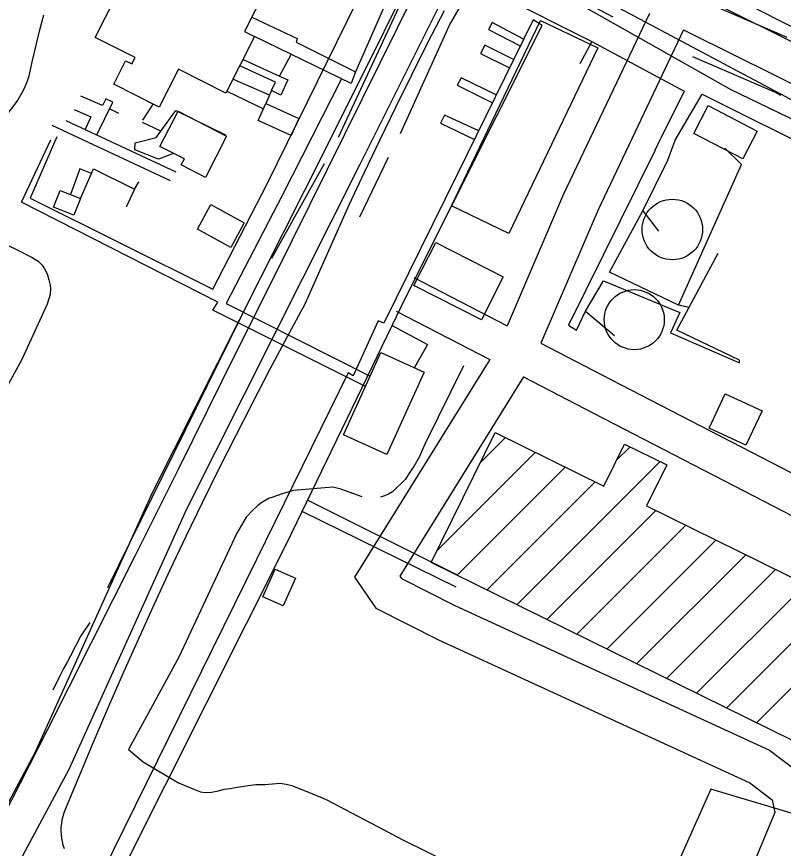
# Model space of a CAD drawing. Extents: x 3683402 to 3721514, y 487807 to 513565.
# Drawn here: x 3714082 to 3714688, y 496927 to 497585 of the extents above; entities that cross this region are included whole.
import ezdxf

# ---------------------------------------------------------------- set-up
doc = ezdxf.new("R2010")
doc.units = 0
for name, color, linetype in [('V-BLDG-OTLN', 7, 'Continuous'), ('V-DOMW-TANK', 7, 'Continuous'), ('V-ROAD-CNTR', 7, 'Continuous'), ('V-SITE-OTLN', 7, 'Continuous'), ('V-TOPO-SHOR', 7, 'Continuous'), ('V-UTIL-LINE', 7, 'Continuous')]:
    doc.layers.add(name, color=color, linetype=linetype)

msp = doc.modelspace()

# ---------------------------------------------------------------- linework, layer by layer
at = {"layer": 'V-BLDG-OTLN'}
for p, q in [((3714448.429470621, 497231.6503892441), (3714468.4307912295, 497251.65170985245)), ((3714556.4489530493, 497233.60385449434), (3714567.1320045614, 497244.2869060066)), ((3714414.1167823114, 497161.98236187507), (3714492.1191488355, 497239.98472839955)), ((3714477.517381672, 497119.31694405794), (3714590.8213222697, 497232.6208846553)), ((3714430.139987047, 497142.65022755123), (3714515.807506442, 497228.31774694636)), ((3714453.82868436, 497130.9835858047), (3714539.495864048, 497216.65076549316)), ((3714501.2060789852, 497107.6503023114), (3714587.450912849, 497193.8951361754)), ((3714524.8947762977, 497095.98366056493), (3714611.139682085, 497182.22856635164)), ((3714548.583473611, 497084.3170188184), (3714634.82845132, 497170.56199652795)), ((3714572.272170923, 497072.65037707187), (3714658.517220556, 497158.8954267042)), ((3714595.9608682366, 497060.98373532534), (3714682.205989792, 497147.2288568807)), ((3714643.338262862, 497037.6504518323), (3714744.8526934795, 497139.1648824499)), ((3714619.649565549, 497049.3170935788), (3714705.8947590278, 497135.56228705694)), ((3714667.0269601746, 497025.98381008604), (3714753.4346271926, 497112.391477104))]:
    msp.add_line(p, q, dxfattribs=at)
for points in [[(3714312.646, 497672.867), (3714261.952, 497572.842), (3714270.001, 497568.76300000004), (3714247.298, 497523.971), (3714209.681, 497543.038), (3714194.44, 497512.969), (3714158.555, 497531.159), (3714167.938, 497549.678), (3714172.997, 497547.113), (3714175.528, 497552.108), (3714143.811, 497568.183), (3714168.127, 497616.15400000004), (3714197.811, 497601.109), (3714204.964, 497615.226), (3714188.119, 497623.762), (3714196.617, 497640.52900000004), (3714186.823, 497645.49100000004), (3714192.8710000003, 497657.423), (3714207.829, 497649.841), (3714209.4, 497652.944), (3714222.438, 497646.33900000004), (3714244.609, 497690.08), (3714253.813, 497685.41500000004), (3714260.858, 497699.114)], [(3714541.612, 497559.842), (3714471.208, 497413.096), (3714425.886, 497434.84), (3714496.29, 497581.585)], [(3714278.852, 497515.77900000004), (3714305.1010000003, 497503.96), (3714299.035, 497490.49), (3714272.79, 497502.309)], [(3714656.21, 497472.056), (3714617.3680000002, 497492.125), (3714628.753, 497514.159), (3714667.593, 497494.08900000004)], [(3714209.501, 497509.748), (3714247.9050000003, 497489.911), (3714231.1070000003, 497457.386), (3714212.022, 497467.243), (3714214.467, 497471.974), (3714195.144, 497481.954)], [(3714116.306, 497447.081), (3714132.271, 497440.607), (3714126.919, 497427.402), (3714110.953, 497433.873)], [(3714261.811, 497421.452), (3714251.134, 497401.925), (3714224.809, 497416.318), (3714235.486, 497435.846)], [(3714413.406, 497405.955), (3714466.768, 497378.864), (3714449.412, 497344.677), (3714396.051, 497371.768)], [(3714404.247, 497303.457), (3714374.631, 497238.181), (3714340.366, 497253.727), (3714369.9820000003, 497319.003)], [(3714629.724, 497259.11100000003), (3714642.339, 497286.219), (3714671.4560000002, 497272.667), (3714658.611, 497245.67)], [(3714749.169, 496985.52900000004), (3714409.582, 497152.775), (3714460.262, 497255.675), (3714546.421, 497213.24), (3714562.768, 497246.436), (3714596.186, 497229.979), (3714580.1780000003, 497197.477), (3714708.537, 497134.261), (3714717.5700000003, 497152.601), (3714762.37, 497130.538), (3714752.909, 497111.324), (3714799.757, 497088.24700000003)], [(3714302.4, 497140.31700000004), (3714292.699, 497118.381), (3714276.5300000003, 497125.533), (3714286.233, 497147.471)]]:
    msp.add_lwpolyline(points, close=True, dxfattribs=at)
at = {"layer": 'V-DOMW-TANK'}
for centre, radius in [((3714600.4991942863, 497416.14844523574), 23.93421663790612), ((3714570.402916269, 497344.86188677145), 23.73802672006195)]:
    msp.add_circle(centre, radius, dxfattribs=at)
at = {"layer": 'V-ROAD-CNTR'}
for points in [[(3714458.9440431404, 497679.0786157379), (3714627.717705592, 497598.51277687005), (3714897.317166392, 497464.689044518), (3714918.33312436, 497453.33806722)], [(3714055.875849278, 496926.93812002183), (3714096.3557683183, 497002.50196889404), (3714189.3725822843, 497208.12455764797), (3714326.8313073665, 497481.3360112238), (3714418.47912407, 497665.1516435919)], [(3714082.826795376, 496913.71614646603), (3714123.275714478, 496989.2219954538), (3714216.450528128, 497195.194583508), (3714353.6552537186, 497467.9020380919), (3714445.5560699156, 497652.22666944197)], [(3714582.3547963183, 497586.92480004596), (3714514.465932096, 497444.1290856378), (3714469.7370215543, 497340.01029387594)], [(3714609.4277421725, 497574.00182589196), (3714541.8038774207, 497431.7631103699), (3714496.455968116, 497326.2013214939)], [(3714609.4277421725, 497574.0008258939), (3714614.5857318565, 497571.53883081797), (3714883.5151939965, 497438.04709780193), (3715067.196826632, 497338.83929621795)], [(3714395.9091692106, 497378.167217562), (3714469.7370215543, 497340.01129387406)], [(3714382.1351967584, 497351.5172708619), (3714456.003049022, 497313.3393472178)], [(3714496.454968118, 497326.2013214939), (3714551.821857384, 497297.585378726), (3714734.121492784, 497203.42856703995)], [(3714456.00404902, 497313.3393472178), (3714348.935263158, 497141.0736917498), (3714366.0352289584, 497116.652740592), (3714415.3851302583, 497091.7087904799), (3714661.761637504, 496978.5580167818), (3714679.480602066, 496964.9900439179), (3714681.6235977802, 496954.92006405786), (3714661.33863835, 496906.11616166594), (3714591.565777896, 496775.88642212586), (3714566.2598285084, 496717.73653842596), (3714553.67385368, 496700.671572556), (3714548.447864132, 496697.9545779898), (3714533.9138932, 496694.147585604), (3714482.7239955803, 496714.7815443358), (3714244.688471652, 496836.7193004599), (3714100.256760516, 496905.16516356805), (3714082.827795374, 496913.71614646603)], [(3714482.7379955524, 497299.52137485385), (3714384.86919129, 497142.05768978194), (3714386.2891884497, 497140.02869384), (3714428.4171041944, 497118.736736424), (3714677.3336063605, 497004.4179650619), (3714706.516547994, 496982.07200975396), (3714712.911535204, 496952.0300698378), (3714688.476584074, 496893.2441874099), (3714637.635685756, 496798.35137719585)], [(3714482.7379955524, 497299.52137485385), (3714538.051884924, 497270.93343202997), (3714720.3555203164, 497176.774620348)]]:
    msp.add_lwpolyline(points, dxfattribs=at)
at = {"layer": 'V-SITE-OTLN'}
for points in [[(3715061.6180000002, 497632.124), (3715176.3570000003, 497560.501), (3715166.554, 497539.136), (3715096.147, 497381.137), (3715078.401, 497381.592), (3714958.026, 497444.091), (3714944.886, 497450.716), (3714482.974, 497683.65400000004)], [(3714410.588, 497631.483), (3714355.126, 497519.658), (3714299.611, 497407.86), (3714244.042, 497296.088), (3714209.714, 497226.853), (3714175.213, 497157.696), (3714140.544, 497088.632), (3714105.708, 497019.647), (3714070.699, 496950.75)], [(3714525.376, 497609.178), (3714919.987, 497399.05100000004), (3714929.731, 497393.864), (3714983.4420000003, 497350.813), (3715056.617, 497314.213), (3715067.836, 497300.032), (3715064.6780000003, 497266.92), (3714974.588, 496924.515)], [(3714069.241, 497502.05700000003), (3714072.254, 497505.068), (3714075.113, 497508.224), (3714077.812, 497511.515), (3714080.348, 497514.93700000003), (3714082.7090000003, 497518.48), (3714084.892, 497522.136), (3714086.893, 497525.89400000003), (3714088.705, 497529.748), (3714090.325, 497533.68700000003), (3714091.751, 497537.699), (3714094.315, 497549.878), (3714097.106, 497562.006), (3714100.123, 497574.08400000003), (3714103.365, 497586.097)], [(3714119.561, 496926.389), (3714118.662, 496929.15), (3714117.955, 496931.96400000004), (3714117.443, 496934.82300000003), (3714117.132, 496937.708), (3714117.019, 496940.608), (3714117.105, 496943.51), (3714117.396, 496946.398), (3714117.883, 496949.259), (3714118.565, 496952.081), (3714119.4420000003, 496954.848), (3714120.505, 496957.55), (3714131.711, 496984.86), (3714143.127, 497012.086), (3714154.747, 497039.222), (3714166.575, 497066.27), (3714178.6070000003, 497093.223), (3714190.845, 497120.087), (3714203.287, 497146.858), (3714215.933, 497173.534), (3714228.778, 497200.11100000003), (3714241.828, 497226.58900000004), (3714255.079, 497252.967), (3714268.5300000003, 497279.245), (3714282.18, 497305.419), (3714296.029, 497331.49), (3714310.078, 497357.452), (3714321.495, 497383.615), (3714333.122, 497409.689), (3714344.953, 497435.669), (3714356.989, 497461.556), (3714369.23, 497487.347), (3714381.676, 497513.041), (3714394.3200000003, 497538.635), (3714407.167, 497564.128), (3714420.215, 497589.51900000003)], [(3714910.427, 496890.637), (3714705.9990000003, 496951.13300000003), (3714630.883, 496973.362), (3714548.889, 496789.657)]]:
    msp.add_lwpolyline(points, dxfattribs=at)
at = {"layer": 'V-TOPO-SHOR'}
for p, q in [((3714602.117, 497606.88), (3714690.946, 497568.343)), ((3714387.484, 497599.815), (3714336.2290000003, 497488.924)), ((3714353.2970000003, 497426.275), (3714375.954, 497473.52900000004)), ((3714325.014, 497468.11), (3714283.401, 497393.35000000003)), ((3714258.812, 497346.311), (3714153.582, 497132.869))]:
    msp.add_line(p, q, dxfattribs=at)
for points in [[(3714385.3540000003, 497492.159), (3714424.268, 497577.852), (3714432.7490000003, 497592.32300000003), (3714441.344, 497602.05100000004), (3714445.098, 497605.596), (3714447.697, 497607.927), (3714456.666, 497617.27), (3714458.988, 497620.172), (3714461.114, 497622.605), (3714462.656, 497624.19200000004), (3714465.2430000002, 497625.859), (3714467.532, 497626.67600000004), (3714476.707, 497625.107), (3714510.38, 497607.409), (3714553.36, 497584.344)], [(3714616.5160000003, 497553.159), (3714681.776, 497524.86600000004), (3714685.947, 497522.337)], [(3714027.958, 497426.11100000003), (3714082.764, 497399.86600000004), (3714094.137, 497393.954), (3714098.728, 497391.099), (3714101.964, 497387.84500000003), (3714103.617, 497385.711), (3714105.001, 497382.653), (3714106.06, 497380.359), (3714107.346, 497376.378), (3714108.1410000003, 497373.33), (3714108.596, 497370.03500000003), (3714108.174, 497364.731), (3714105.946, 497357.094), (3714085.949, 497313.402), (3714056.3510000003, 497259.82800000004)], [(3714435.3030000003, 497308.39900000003), (3714405.023, 497246.944), (3714400.202, 497236.018), (3714395.914, 497228.688), (3714392.321, 497223.433), (3714389.495, 497218.735), (3714379.188, 497208.561), (3714375.839, 497206.81200000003), (3714372.6890000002, 497205.534), (3714369.542, 497204.352)], [(3714355.2260000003, 497204.768), (3714338.154, 497210.727), (3714331.918, 497212.249), (3714300.483, 497209.617), (3714295.623, 497208.272), (3714291.9080000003, 497207.193), (3714283.61, 497204.288), (3714280.9390000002, 497203.287), (3714275.676, 497200.336), (3714272.602, 497197.917), (3714268.366, 497194.001), (3714263.447, 497188.672), (3714255.849, 497176.083), (3714210.097, 497077.886), (3714170.216, 497004.838)], [(3714139.67, 497105.36), (3714132.506, 497094.84500000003), (3714124.48, 497078.906), (3714121.543, 497073.509), (3714118.879, 497068.887), (3714115.669, 497062.716), (3714110.316, 497051.91500000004)], [(3714170.216, 497004.838), (3714181.984, 496995.063), (3714209.7120000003, 496978.556), (3714221.975, 496973.354), (3714227.294, 496971.371), (3714230.74, 496970.972), (3714235.8340000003, 496971.15), (3714241.46, 496972.18200000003), (3714245.967, 496973.405), (3714250.5530000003, 496974.11), (3714256.611, 496975.136), (3714265.001, 496976.385), (3714271.0530000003, 496977.065), (3714278.217, 496977.21), (3714284.269, 496977.804), (3714290.143, 496978.14400000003), (3714295.054, 496977.548), (3714299.35, 496976.444), (3714304.0670000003, 496974.64400000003), (3714308.781, 496972.58400000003), (3714315.9, 496969.711), (3714326.6180000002, 496965.22500000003), (3714387.9020000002, 496933.18700000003), (3714492.889, 496881.382)]]:
    msp.add_lwpolyline(points, dxfattribs=at)
at = {"layer": 'V-UTIL-LINE'}
for p, q in [((3714392.1720000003, 497637.662), (3714349.094, 497538.946)), ((3714536.828, 497564.929), (3714527.236, 497547.283)), ((3714289.833, 497537.553), (3714298.849, 497554.74)), ((3714281.7770000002, 497522.46400000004), (3714252.91, 497535.047)), ((3714248.142, 497525.63800000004), (3714276.931, 497511.511)), ((3714181.549, 497502.735), (3714189.807, 497515.318)), ((3714162.714, 497508.003), (3714155.3370000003, 497511.722)), ((3714120.583, 497502.50200000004), (3714207.649, 497461.751)), ((3714195.806, 497493.882), (3714181.339, 497500.896)), ((3714203.4590000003, 497454.601), (3714109.941, 497498.471)), ((3714586.666, 497478.409), (3714591.446, 497488.555)), ((3714174.91, 497448.158), (3714168.461, 497433.746)), ((3714312.069, 497201.995), (3714429.755, 497143.299)), ((3714429.593, 497133.194), (3714307.776, 497193.102))]:
    msp.add_line(p, q, dxfattribs=at)
for points in [[(3714113.605, 497489.368), (3714092.365, 497440.98), (3714236.878, 497368.976), (3714280.1890000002, 497452.78), (3714375.253, 497646.167), (3714392.1720000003, 497637.662), (3714536.828, 497564.929)], [(3714870.355, 497397.48), (3714878.359, 497415.16500000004), (3714647.068, 497526.78500000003), (3714532.6380000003, 497591.309), (3714527.455, 497594.881)], [(3714283.935, 496854.306), (3714167.4590000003, 496912.905), (3714295.637, 497167.969), (3714378.856, 497340.284), (3714389.419, 497362.156), (3714497.531, 497577.62700000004), (3714490.347, 497582.147), (3714430.623, 497460.24700000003), (3714372.257, 497342.213), (3714367.877, 497343.837), (3714348.011, 497300.354), (3714344.161, 497302.746), (3714271.592, 497155.132), (3714149.488, 496907.228), (3714273.773, 496850.836)], [(3714267.6950000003, 497584.172), (3714303.616, 497567.32300000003), (3714302.793, 497564.485), (3714349.848, 497540.935), (3714346.3340000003, 497531.659), (3714270.001, 497568.76300000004)], [(3714482.7800000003, 497566.7), (3714457.929, 497579.998), (3714454.99, 497574.344), (3714480.1890000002, 497561.413)], [(3714474.8910000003, 497550.599), (3714452.203, 497561.947), (3714448.7320000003, 497555.525), (3714471.669, 497544.023)], [(3714536.828, 497564.929), (3714609.7660000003, 497525.708), (3714591.446, 497488.555)], [(3714283.44, 497526.26300000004), (3714286.651, 497532.691), (3714258.2630000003, 497545.606)], [(3714260.887, 497550.781), (3714289.833, 497537.553), (3714296.27, 497534.612), (3714290.636, 497522.521), (3714283.44, 497526.26300000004), (3714278.8540000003, 497515.77900000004)], [(3714338.8850000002, 497535.28), (3714291.802, 497443.11), (3714247.43, 497357.77), (3714361.452, 497300.2)], [(3714461.2120000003, 497522.683), (3714433.392, 497536.071), (3714430.191, 497530.418), (3714458.099, 497516.33)], [(3714145.163, 497490.996), (3714157.8540000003, 497516.846), (3714152.196, 497519.52900000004), (3714149.781, 497514.382), (3714132.416, 497521.776)], [(3714577.11, 497430.95300000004), (3714596.812, 497470.995), (3714602.778, 497486.745), (3714623.9790000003, 497523.172), (3714821.816, 497424.727), (3714810.3510000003, 497396)], [(3714127.239, 497511.028), (3714140.565, 497505.199), (3714135.938, 497495.313)], [(3714205.91, 497476.39400000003), (3714193.9420000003, 497471.7), (3714175.1410000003, 497479.255), (3714175.487, 497484.69), (3714192.14, 497488.833), (3714195.806, 497493.882), (3714207.77, 497510.356), (3714246.995, 497490.93700000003)], [(3714447.3000000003, 497494.281), (3714420.228, 497506.733), (3714417.0160000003, 497500.306), (3714443.876, 497487.295)], [(3714357.753, 497292.05100000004), (3714236.9790000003, 497352.38800000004), (3714240.966, 497358.804), (3714085.681, 497437.715), (3714108.755, 497487.15400000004)], [(3714613.725, 497354.495), (3714605.4220000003, 497356.295), (3714655.1580000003, 497467.52400000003), (3714641.975, 497480.58)], [(3714586.666, 497478.409), (3714518.394, 497340.409), (3714524.659, 497336.673), (3714531.796, 497351.597), (3714554.761, 497332.329)], [(3714140.915, 497460.547), (3714131.881, 497464.128), (3714124.259, 497443.855)], [(3714132.271, 497440.607), (3714142.508, 497464.221), (3714174.91, 497448.158), (3714178.367, 497453.804)], [(3714605.4220000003, 497356.295), (3714550.8310000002, 497382.329), (3714577.11, 497430.95300000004), (3714589.419, 497414.739)], [(3714531.796, 497351.597), (3714545.919, 497375.485), (3714606.4990000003, 497350.489), (3714598.936, 497334.386), (3714653.5870000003, 497310.733), (3714653.636, 497312.72000000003), (3714604.16, 497336.636), (3714636.711, 497397.42100000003)], [(3714378.856, 497340.284), (3714406.731, 497325.272), (3714396.612, 497306.922)]]:
    msp.add_lwpolyline(points, dxfattribs=at)

doc.saveas('drawing.dxf')
